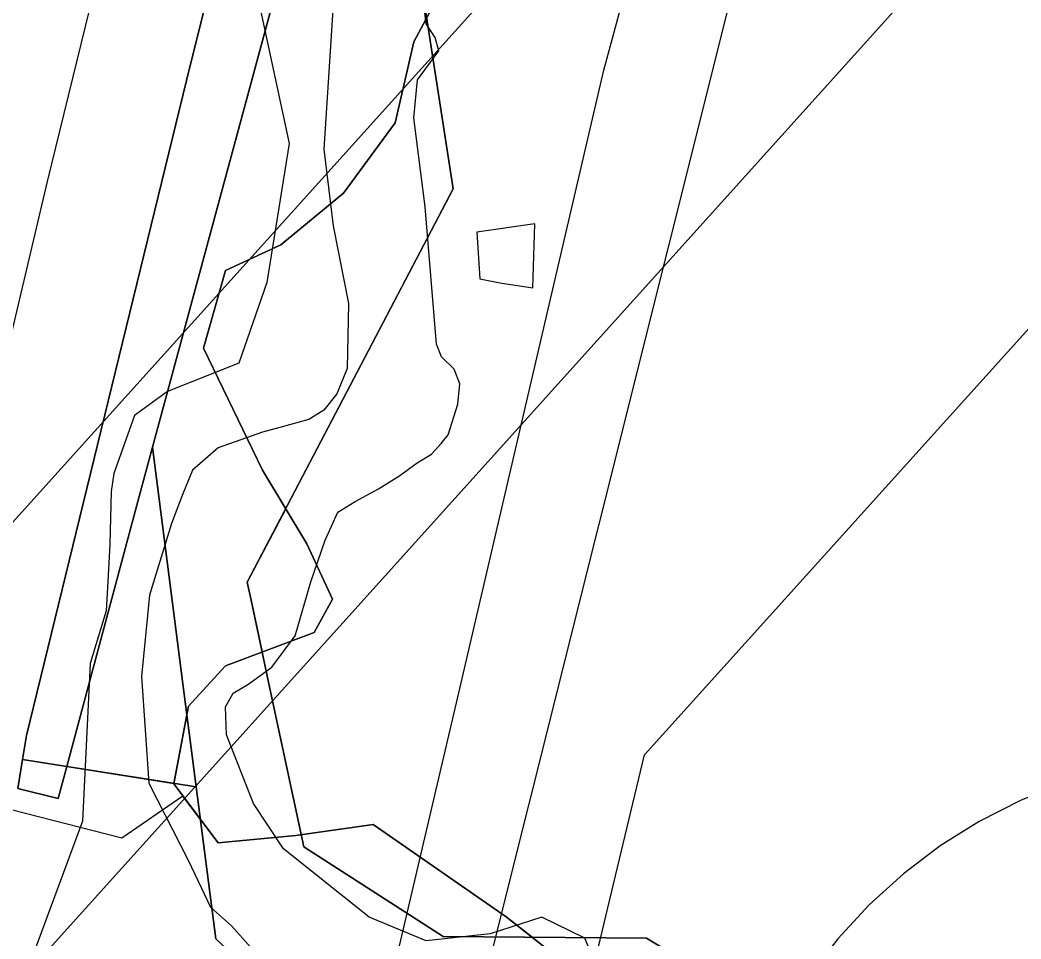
# Model space of a CAD drawing. Extents: x -690419 to -685080, y -987825 to -981190.
# Drawn here: x -686831.2 to -686735.2, y -987035.5 to -986947.3 of the extents above; entities that cross this region are included whole.
import ezdxf

# ---------------------------------------------------------------- set-up
doc = ezdxf.new("R2010")
doc.units = 0
for name, color, linetype in [('BPEJ (S) - hranice', 7, 'Continuous'), ('BPEJ I-II ochrana', 7, 'Continuous'), ('Elektro VN 35 nadzemní (S)', 7, 'Continuous'), ('Elektro VVN 220 nadzemni (S)', 7, 'Continuous'), ('Elektro VVN 400 nadzemni (S)', 7, 'Continuous'), ('Katastrální území (S) - hranice', 7, 'Continuous'), ('OP elektro VN (S)', 7, 'Continuous'), ('OP lesa 50 m (S)', 7, 'Continuous'), ('OP silnic (S)', 7, 'Continuous'), ('Plochy dopravy silniční DS (S)', 7, 'Continuous'), ('Plochy přírodní všeobecné NU (S)', 7, 'Continuous'), ('Plochy smíšené nezastavěného území všeobecné MU (S)', 7, 'Continuous'), ('Plochy veřejná prostranství všeobecná PU (S)', 7, 'Continuous'), ('Plochy vodní a vodnich toku WT (S)', 7, 'Continuous'), ('Regulační bloky STABILIZOVANÉ (S)', 7, 'Continuous'), ('Regulační bloky STABILIZOVANÉ (S) TIS', 7, 'Continuous'), ('Silnice I třídy (S) - osa', 7, 'Continuous'), ('USES LBC (S)', 7, 'Continuous'), ('USES_ŠRAFY (S)', 7, 'Continuous'), ('Záplavové území aktivní zóna (S)', 7, 'Continuous'), ('Záplavové území Q100 (S)', 7, 'Continuous')]:
    doc.layers.add(name, color=color, linetype=linetype)

msp = doc.modelspace()

# ---------------------------------------------------------------- linework, layer by layer
at = {"layer": 'BPEJ (S) - hranice'}
for points in [[(-686776.6, -986917.98), (-686793.43, -986949.35), (-686794.26, -986952.97), (-686795.21, -986957.14), (-686800.17, -986963.88), (-686806.19, -986968.84), (-686811.51, -986971.32), (-686813.63, -986978.76), (-686807.96, -986990.46), (-686803.71, -986997.55), (-686801.23, -987002.86), (-686803, -987006.05), (-686811.51, -987009.24), (-686815.05, -987013.14), (-686816.47, -987020.58), (-686812.22, -987026.25), (-686804.77, -987025.54), (-686797.33, -987024.48), (-686784.57, -987033.34), (-686764.37, -987049.29)], [(-686764.37, -987049.29), (-686784.57, -987033.34), (-686797.33, -987024.48), (-686804.77, -987025.54), (-686812.22, -987026.25), (-686816.47, -987020.58), (-686815.05, -987013.14), (-686811.51, -987009.24), (-686803, -987006.05), (-686801.23, -987002.86), (-686803.71, -986997.55), (-686807.96, -986990.46), (-686813.63, -986978.76), (-686811.51, -986971.32), (-686806.19, -986968.84), (-686800.17, -986963.88), (-686795.21, -986957.14), (-686794.26, -986952.97), (-686793.43, -986949.35), (-686776.6, -986917.98)]]:
    msp.add_lwpolyline(points, dxfattribs=at)
at = {"layer": 'BPEJ I-II ochrana'}
for p, q in [((-686818.51, -986988.27), (-686819.78, -986993)), ((-686816.26, -987005.73), (-686818.51, -986988.27)), ((-686819.78, -986993), (-686826.74, -987018.92)), ((-686805.727, -986994.186), (-686809.41, -987001.23)), ((-686809.41, -987001.23), (-686809.04, -987002.95)), ((-686809.04, -987002.95), (-686807.984, -987007.918)), ((-686815.59, -987010.97), (-686816.26, -987005.73)), ((-686815.205, -987013.952), (-686815.59, -987010.97)), ((-686816.462, -987020.541), (-686815.205, -987013.952)), ((-686826.74, -987018.92), (-686816.462, -987020.541)), ((-686815.585, -987021.76), (-686821.44, -987025.8)), ((-686813.908, -987023.998), (-686815.585, -987021.76)), ((-686821.44, -987025.8), (-686832.07, -987023.08)), ((-686812.43, -987035.47), (-686813.908, -987023.998)), ((-686804.248, -987025.466), (-686804, -987026.63)), ((-686804, -987026.63), (-686790.62, -987035.24)), ((-686802.9, -987044.34), (-686812.43, -987035.47)), ((-686790.62, -987035.24), (-686782.081, -987035.306))]:
    msp.add_line(p, q, dxfattribs=at)
for points in [[(-686807.984, -987007.918), (-686803, -987006.05), (-686801.23, -987002.86), (-686803.71, -986997.55), (-686805.727, -986994.186)], [(-686782.081, -987035.306), (-686784.57, -987033.34), (-686797.33, -987024.48), (-686804.248, -987025.466)]]:
    msp.add_lwpolyline(points, dxfattribs=at)
at = {"layer": 'Elektro VN 35 nadzemní (S)'}
msp.add_lwpolyline([(-686625.761, -986312.289), (-686630.412, -986362.958), (-686639.096, -986458.201), (-686656.146, -986524.799), (-686674.835, -986598.351), (-686694.988, -986677.835), (-686713.188, -986751.115), (-686736.738, -986842.052), (-686762.34, -986942.305), (-686789.092, -987049.218)], dxfattribs=at)
at = {"layer": 'Elektro VVN 220 nadzemni (S)'}
for points in [[(-686751.15, -986950.62), (-686643.25, -986830.76)], [(-687032.7, -987263.2), (-686751.15, -986950.62)]]:
    msp.add_lwpolyline(points, dxfattribs=at)
at = {"layer": 'Elektro VVN 400 nadzemni (S)'}
for points in [[(-686751.15, -986950.62), (-686643.25, -986830.76)], [(-687032.7, -987263.2), (-686751.15, -986950.62)]]:
    msp.add_lwpolyline(points, dxfattribs=at)
at = {"layer": 'Katastrální území (S) - hranice'}
for points in [[(-686724.72, -986686.27), (-686745.98, -986743.92), (-686761.6, -986786.29), (-686765.69, -986796.81), (-686772.2, -986813.54), (-686788.05, -986855.4), (-686801.82, -986899.41), (-686814.9, -986951.63), (-686830.61, -987015.94), (-686830.99, -987018.25), (-686826.74, -987018.92), (-686814.31, -987020.88), (-686812.43, -987035.47), (-686802.9, -987044.34), (-686772.88, -987046.04), (-686759.82, -987052.91), (-686762.4, -987075.87), (-686752.49, -987079.19), (-686747.77, -987087.42), (-686739.79, -987101.35), (-686740.61, -987126.26), (-686736.98, -987127.84)], [(-686760.04, -987177.96), (-686762.9, -987155.38), (-686740.07, -987144.66), (-686736.98, -987127.84), (-686740.61, -987126.26), (-686739.79, -987101.35), (-686747.77, -987087.42), (-686752.49, -987079.19), (-686762.4, -987075.87), (-686759.82, -987052.91), (-686772.88, -987046.04), (-686802.9, -987044.34), (-686812.43, -987035.47), (-686814.31, -987020.88), (-686826.74, -987018.92), (-686830.99, -987018.25), (-686830.61, -987015.94), (-686814.9, -986951.63), (-686801.82, -986899.41)]]:
    msp.add_lwpolyline(points, dxfattribs=at)
at = {"layer": 'OP elektro VN (S)'}
for points in [[(-688231.259, -985362.694), (-688140.906, -985333.397), (-688050.602, -985304.662), (-687926.778, -985265.474), (-687889.093, -985253.548), (-687783.249, -985486.143), (-687655.149, -985766.873), (-687464.276, -985986.39), (-687075.22, -986433.523), (-686939.38, -986589.573), (-686741.022, -986817.052), (-686769.512, -986926.178), (-686773.444, -986930.545), (-686967.583, -987146.082), (-686995.856, -987122.701), (-687037.521, -987089.097), (-687083.405, -987052.282), (-687174.55, -986980.537), (-687265.928, -986906.919), (-687339.37, -986847.496), (-687412.5, -986789.564), (-687406.223, -986778.124)], [(-686842.912, -987470.606), (-686842.751, -987467.423), (-686832.373, -987257.206), (-686805.584, -987153.718), (-686779.273, -987051.032), (-686771.287, -987017.802), (-686728.856, -986970.695), (-686666.982, -986901.961), (-686664.584, -986904.711), (-686492.194, -987102.649), (-686397.964, -987316.499), (-686339.433, -987449.151)]]:
    msp.add_lwpolyline(points, dxfattribs=at)
at = {"layer": 'OP lesa 50 m (S)'}
msp.add_lwpolyline([(-686673.275, -987037.393), (-686681.335, -987030.253), (-686684.779, -987027.464), (-686688.456, -987024.992), (-686692.337, -987022.854), (-686696.393, -987021.069), (-686700.591, -987019.65), (-686704.898, -987018.608), (-686709.28, -987017.951), (-686713.703, -987017.685), (-686718.132, -987017.812), (-686722.533, -987018.33), (-686726.871, -987019.236), (-686731.111, -987020.523), (-686735.221, -987022.179), (-686739.168, -987024.193), (-686742.921, -987026.549), (-686746.451, -987029.228), (-686749.73, -987032.208), (-686752.732, -987035.468), (-686755.434, -987038.98)], dxfattribs=at)
at = {"layer": 'OP silnic (S)'}
msp.add_lwpolyline([(-686839.143, -987225.072), (-686789.328, -987012.802), (-686775.206, -986952.086), (-686763.039, -986907.215), (-686749.805, -986864.677), (-686713.831, -986768.318), (-686683.763, -986692.133)], dxfattribs=at)
at = {"layer": 'Plochy dopravy silniční DS (S)'}
for p, q in [((-686801.82, -986899.41), (-686814.9, -986951.63)), ((-686814.9, -986951.63), (-686830.61, -987015.94)), ((-686830.61, -987015.94), (-686830.99, -987018.25)), ((-686830.99, -987018.25), (-686831.44, -987021.02))]:
    msp.add_line(p, q, dxfattribs=at)
at = {"layer": 'Plochy přírodní všeobecné NU (S)'}
msp.add_lwpolyline([(-686697.36, -986913.18), (-686715.65, -986966.67), (-686718.56, -986989.73), (-686716.4, -987027.91), (-686717.94, -987073.53), (-686728.06, -987101.24), (-686733.52, -987092.86), (-686742.98, -987078.33), (-686749.49, -987072.45), (-686751.12, -987047.52), (-686771.09, -987035.39), (-686790.62, -987035.24), (-686804, -987026.63), (-686807.14, -987011.89), (-686809.04, -987002.95), (-686809.41, -987001.23), (-686789.66, -986963.46), (-686793.02, -986941.76)], dxfattribs=at)
at = {"layer": 'Plochy smíšené nezastavěného území všeobecné MU (S)'}
msp.add_lwpolyline([(-686831.44, -987021.02), (-686827.56, -987021.98), (-686826.74, -987018.92), (-686819.78, -986993), (-686818.51, -986988.27), (-686816.26, -987005.73), (-686815.59, -987010.97), (-686814.31, -987020.88), (-686812.43, -987035.47), (-686802.9, -987044.34), (-686772.88, -987046.04), (-686759.82, -987052.91), (-686762.4, -987075.87), (-686752.49, -987079.19), (-686747.77, -987087.42), (-686739.79, -987101.35), (-686740.61, -987126.26), (-686744.46, -987140.99), (-686761.68, -987147.64), (-686764.42, -987149.05), (-686769.48, -987159.76), (-686768.48, -987167.74), (-686766.47, -987179.71)], dxfattribs=at)
at = {"layer": 'Plochy veřejná prostranství všeobecná PU (S)'}
msp.add_lwpolyline([(-686805.42, -986939.9), (-686818.51, -986988.27), (-686819.78, -986993), (-686826.74, -987018.92), (-686827.56, -987021.98), (-686831.44, -987021.02), (-686830.99, -987018.25), (-686830.61, -987015.94), (-686814.9, -986951.63), (-686801.82, -986899.41)], dxfattribs=at)
at = {"layer": 'Plochy vodní a vodnich toku WT (S)'}
for p, q in [((-686818.51, -986988.27), (-686805.42, -986939.9)), ((-686793.02, -986941.76), (-686789.66, -986963.46)), ((-686789.66, -986963.46), (-686809.41, -987001.23)), ((-686816.26, -987005.73), (-686818.51, -986988.27)), ((-686809.41, -987001.23), (-686809.04, -987002.95)), ((-686809.04, -987002.95), (-686807.14, -987011.89)), ((-686815.59, -987010.97), (-686816.26, -987005.73)), ((-686814.31, -987020.88), (-686815.59, -987010.97)), ((-686807.14, -987011.89), (-686804, -987026.63)), ((-686812.43, -987035.47), (-686814.31, -987020.88)), ((-686804, -987026.63), (-686790.62, -987035.24)), ((-686802.9, -987044.34), (-686812.43, -987035.47)), ((-686790.62, -987035.24), (-686771.09, -987035.39)), ((-686771.09, -987035.39), (-686751.12, -987047.52))]:
    msp.add_line(p, q, dxfattribs=at)
at = {"layer": 'Regulační bloky STABILIZOVANÉ (S)'}
for p, q in [((-686801.82, -986899.41), (-686814.9, -986951.63)), ((-686818.51, -986988.27), (-686805.42, -986939.9)), ((-686793.02, -986941.76), (-686789.66, -986963.46)), ((-686814.9, -986951.63), (-686830.61, -987015.94)), ((-686789.66, -986963.46), (-686809.41, -987001.23)), ((-686816.26, -987005.73), (-686818.51, -986988.27)), ((-686809.41, -987001.23), (-686809.04, -987002.95)), ((-686809.04, -987002.95), (-686807.14, -987011.89)), ((-686815.59, -987010.97), (-686816.26, -987005.73)), ((-686814.31, -987020.88), (-686815.59, -987010.97)), ((-686807.14, -987011.89), (-686804, -987026.63)), ((-686830.61, -987015.94), (-686830.99, -987018.25)), ((-686830.99, -987018.25), (-686831.44, -987021.02)), ((-686812.43, -987035.47), (-686814.31, -987020.88)), ((-686804, -987026.63), (-686790.62, -987035.24)), ((-686802.9, -987044.34), (-686812.43, -987035.47)), ((-686790.62, -987035.24), (-686771.09, -987035.39)), ((-686771.09, -987035.39), (-686751.12, -987047.52))]:
    msp.add_line(p, q, dxfattribs=at)
for points in [[(-686805.42, -986939.9), (-686818.51, -986988.27), (-686819.78, -986993), (-686826.74, -987018.92), (-686827.56, -987021.98), (-686831.44, -987021.02), (-686830.99, -987018.25), (-686830.61, -987015.94), (-686814.9, -986951.63), (-686801.82, -986899.41)], [(-686697.36, -986913.18), (-686715.65, -986966.67), (-686718.56, -986989.73), (-686716.4, -987027.91), (-686717.94, -987073.53), (-686728.06, -987101.24), (-686733.52, -987092.86), (-686742.98, -987078.33), (-686749.49, -987072.45), (-686751.12, -987047.52), (-686771.09, -987035.39), (-686790.62, -987035.24), (-686804, -987026.63), (-686807.14, -987011.89), (-686809.04, -987002.95), (-686809.41, -987001.23), (-686789.66, -986963.46), (-686793.02, -986941.76)], [(-686831.44, -987021.02), (-686827.56, -987021.98), (-686826.74, -987018.92), (-686819.78, -986993), (-686818.51, -986988.27), (-686816.26, -987005.73), (-686815.59, -987010.97), (-686814.31, -987020.88), (-686812.43, -987035.47), (-686802.9, -987044.34), (-686772.88, -987046.04), (-686759.82, -987052.91), (-686762.4, -987075.87), (-686752.49, -987079.19), (-686747.77, -987087.42), (-686739.79, -987101.35), (-686740.61, -987126.26), (-686744.46, -987140.99), (-686761.68, -987147.64), (-686764.42, -987149.05), (-686769.48, -987159.76), (-686768.48, -987167.74), (-686766.47, -987179.71)]]:
    msp.add_lwpolyline(points, dxfattribs=at)
at = {"layer": 'Regulační bloky STABILIZOVANÉ (S) TIS'}
for p, q in [((-686809.04, -987002.95), (-686809.41, -987001.23)), ((-686807.14, -987011.89), (-686809.04, -987002.95)), ((-686816.26, -987005.73), (-686815.59, -987010.97)), ((-686815.59, -987010.97), (-686814.31, -987020.88)), ((-686804, -987026.63), (-686807.14, -987011.89)), ((-686814.31, -987020.88), (-686812.43, -987035.47)), ((-686790.62, -987035.24), (-686804, -987026.63)), ((-686812.43, -987035.47), (-686802.9, -987044.34))]:
    msp.add_line(p, q, dxfattribs=at)
for points in [[(-686809.41, -987001.23), (-686789.66, -986963.46), (-686793.02, -986941.76), (-686776.16, -986905.04), (-686764.69, -986897.63), (-686759.68, -986873.58), (-686726.23, -986795.36), (-686726.31, -986778.54)], [(-686787.49, -986883.95), (-686788.43, -986886.67), (-686805.42, -986939.9), (-686818.51, -986988.27), (-686816.26, -987005.73)], [(-686751.12, -987047.52), (-686771.09, -987035.39), (-686790.62, -987035.24)]]:
    msp.add_lwpolyline(points, dxfattribs=at)
at = {"layer": 'Silnice I třídy (S) - osa'}
msp.add_lwpolyline([(-686835.902, -986993.71), (-686828.6, -986962.754), (-686820.106, -986928.146), (-686815.344, -986909.811), (-686810.582, -986892.745), (-686805.581, -986876.552), (-686800.025, -986858.693), (-686794.071, -986840.913), (-686788.414, -986825.205), (-686775.895, -986791.304), (-686763.194, -986758.918), (-686749.463, -986723.835)], dxfattribs=at)
at = {"layer": 'USES LBC (S)'}
msp.add_lwpolyline([(-686805.42, -986939.9), (-686818.51, -986988.27), (-686816.26, -987005.73), (-686815.59, -987010.97), (-686814.31, -987020.88), (-686812.43, -987035.47), (-686802.9, -987044.34)], dxfattribs=at)
at = {"layer": 'USES_ŠRAFY (S)'}
msp.add_lwpolyline([(-686805.42, -986939.9), (-686818.51, -986988.27), (-686816.26, -987005.73), (-686815.59, -987010.97), (-686814.31, -987020.88), (-686812.43, -987035.47), (-686802.9, -987044.34)], dxfattribs=at)
at = {"layer": 'Záplavové území aktivní zóna (S)'}
for points in [[(-686775.405, -987039.261), (-686777.008, -987035.387), (-686781.15, -987033.383), (-686786.093, -987034.986), (-686792.238, -987035.654), (-686797.715, -987033.383), (-686805.938, -987026.818), (-686808.813, -987022.458), (-686811.411, -987015.871), (-686811.504, -987013.18), (-686810.762, -987011.881), (-686809.37, -987011.046), (-686807.051, -987009.377), (-686804.805, -987006.38), (-686803.321, -987001.185), (-686801.929, -986997.196), (-686800.723, -986994.505), (-686799.053, -986993.485), (-686796.827, -986992.279), (-686794.786, -986990.98), (-686793.116, -986989.774), (-686791.724, -986988.939), (-686790.797, -986987.919), (-686790.147, -986987.084), (-686789.206, -986984.13), (-686789.02, -986982.182), (-686789.577, -986980.791), (-686790.783, -986979.585), (-686791.247, -986978.378), (-686792.36, -986965.205), (-686793.44, -986956.639), (-686793.069, -986953.02), (-686791.028, -986950.237), (-686791.399, -986948.938), (-686792.234, -986947.64), (-686793.254, -986939.568)], [(-686800.797, -986939.822), (-686802.053, -986959.67), (-686801.162, -986967.018), (-686799.715, -986974.477), (-686799.826, -986980.711), (-686800.828, -986983.16), (-686802.053, -986984.719), (-686803.5, -986985.61), (-686806.283, -986986.389), (-686807.953, -986986.834), (-686812.218, -986988.344), (-686814.668, -986990.459), (-686815.669, -986992.908), (-686816.672, -986995.58), (-686818.787, -987002.482), (-686819.566, -987010.275), (-686818.847, -987020.517), (-686815.062, -987027.976), (-686812.947, -987032.429), (-686810.943, -987034.21), (-686809.05, -987036.325)]]:
    msp.add_lwpolyline(points, dxfattribs=at)
at = {"layer": 'Záplavové území Q100 (S)'}
msp.add_lwpolyline([(-686808.229, -986945.877), (-686805.402, -986959.118), (-686807.545, -986972.455), (-686810.215, -986980.215), (-686817.066, -986982.934), (-686820.229, -986985.229), (-686822.218, -986990.806), (-686822.477, -986992.523), (-686822.592, -986997.592), (-686822.72, -987000), (-686822.953, -987003.976), (-686824.48, -987009.032), (-686825.218, -987024.159), (-686830.168, -987037.477), (-686831.324, -987040)], dxfattribs=at)
msp.add_lwpolyline([(-686785, -986972.515), (-686782.024, -986972.976), (-686781.823, -986966.823), (-686787.381, -986967.619), (-686787.11, -986972.11)], close=True, dxfattribs=at)

doc.saveas('drawing.dxf')
